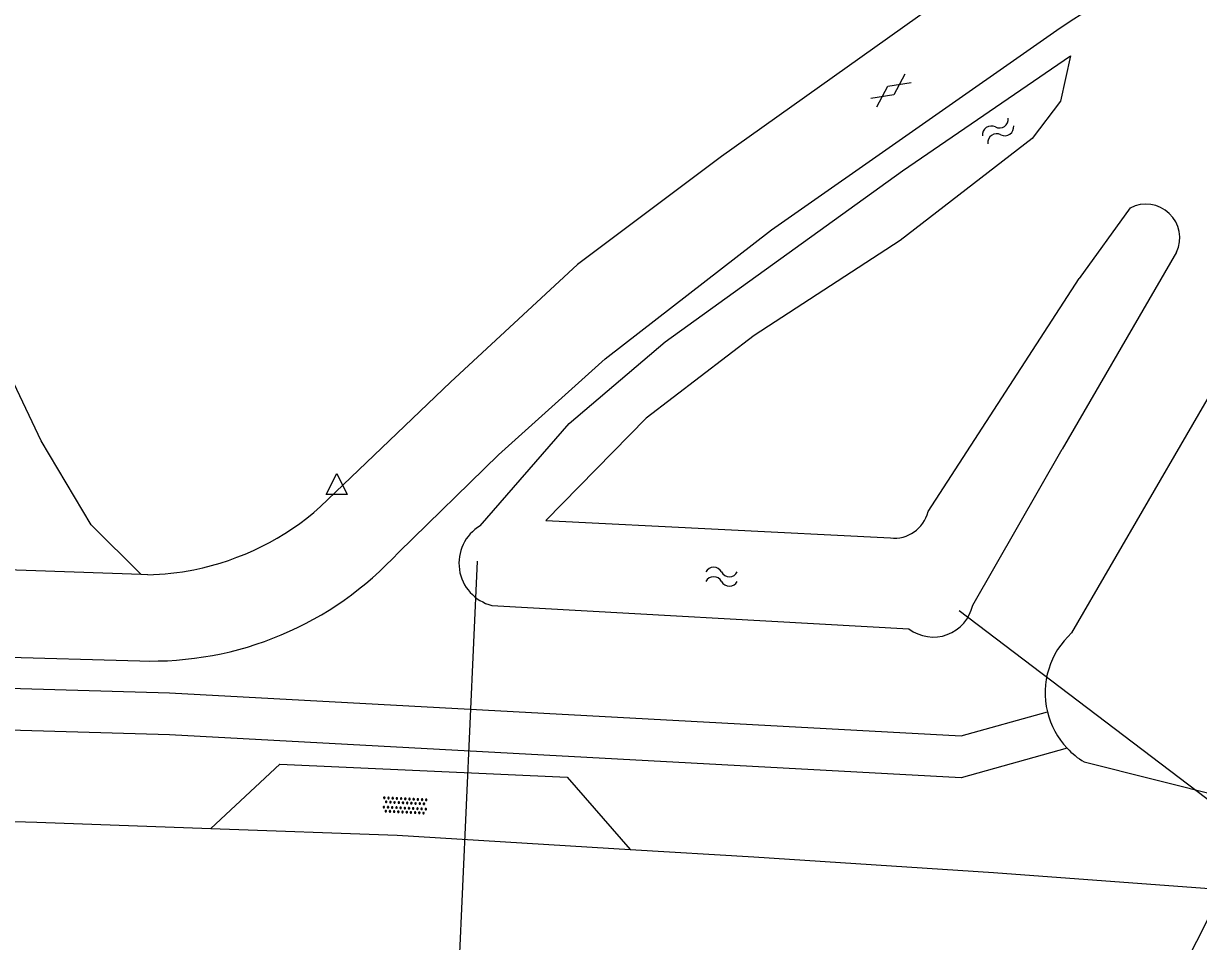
# Model space of a CAD drawing. Extents: x 133000 to 136000, y 400500 to 403500.
# Drawn here: x 134147.3 to 134203.2, y 401178.4 to 401222.2 of the extents above; entities that cross this region are included whole.
import ezdxf

# ---------------------------------------------------------------- set-up
doc = ezdxf.new("R2010")
doc.units = 0
for name, color, linetype in [('gg-knt-bovenkant onderkant talud', 7, 'Continuous'), ('gg-knt-verharding', 7, 'Continuous'), ('gg-kntw-bovenkant insteek waterloop', 7, 'Continuous'), ('gg-kwrk-duiker nz buis', 7, 'Continuous'), ('gg-kwrk-kunstwerk', 7, 'Continuous'), ('gt-grn-weggrens', 7, 'Continuous'), ('gt-symb-gesloten verharding', 7, 'Continuous'), ('gt-symb-overige verharding', 7, 'Continuous'), ('gt-symb-waterafsluiter', 7, 'Continuous'), ('gt-symb-watersymbool', 7, 'Continuous')]:
    doc.layers.add(name, color=color, linetype=linetype)

# ---------------------------------------------------------------- blocks, each defined once
blk = doc.blocks.new('gt0-WA')
at = {"layer": 'gt-symb-watersymbool'}
for centre, start, end in [((-0.323, 0.022), 28.0725, 151.9275), ((0.427, 0.422), 208.0725, 331.9275), ((-0.323, -0.428), 28.0725, 151.9275), ((0.427, -0.028), 208.0725, 331.9275)]:
    blk.add_arc(centre, 0.425, start, end, dxfattribs=at)
blk = doc.blocks.new('gt0-GESVH1')
at = {"layer": 'gt-symb-gesloten verharding'}
for p, q in [((-0.992, -0.261), (0.008, 0.239)), ((0.008, -0.261), (-0.992, 0.239)), ((0.008, 0.239), (1.008, -0.261)), ((1.008, 0.239), (0.008, -0.261))]:
    blk.add_line(p, q, dxfattribs=at)
blk = doc.blocks.new('gt0-OVH')
at = {"layer": 'gt-symb-overige verharding'}
for points in [[(-0.972, 0.298), (-0.967, 0.308), (-0.965, 0.319), (-0.966, 0.33), (-0.971, 0.34), (-0.978, 0.348), (-0.988, 0.353), (-0.999, 0.355), (-1.01, 0.354), (-1.02, 0.349), (-1.028, 0.342), (-1.033, 0.332), (-1.035, 0.321), (-1.034, 0.31), (-1.029, 0.3), (-1.022, 0.292), (-1.012, 0.287), (-1.001, 0.285), (-0.99, 0.286), (-0.98, 0.291)], [(-0.872, 0.106), (-0.867, 0.116), (-0.865, 0.126), (-0.866, 0.137), (-0.871, 0.147), (-0.878, 0.156), (-0.888, 0.161), (-0.899, 0.163), (-0.91, 0.162), (-0.92, 0.157), (-0.928, 0.15), (-0.933, 0.14), (-0.935, 0.129), (-0.934, 0.118), (-0.929, 0.108), (-0.922, 0.1), (-0.912, 0.095), (-0.901, 0.092), (-0.89, 0.094), (-0.88, 0.098)], [(-0.772, 0.298), (-0.767, 0.308), (-0.765, 0.319), (-0.766, 0.33), (-0.771, 0.34), (-0.778, 0.348), (-0.788, 0.353), (-0.799, 0.355), (-0.81, 0.354), (-0.82, 0.349), (-0.828, 0.342), (-0.833, 0.332), (-0.835, 0.321), (-0.834, 0.31), (-0.829, 0.3), (-0.822, 0.292), (-0.812, 0.287), (-0.801, 0.285), (-0.79, 0.286), (-0.78, 0.291)], [(-0.672, 0.106), (-0.667, 0.116), (-0.665, 0.126), (-0.666, 0.137), (-0.671, 0.147), (-0.678, 0.156), (-0.688, 0.161), (-0.699, 0.163), (-0.71, 0.162), (-0.72, 0.157), (-0.728, 0.15), (-0.733, 0.14), (-0.735, 0.129), (-0.734, 0.118), (-0.729, 0.108), (-0.722, 0.1), (-0.712, 0.095), (-0.701, 0.092), (-0.69, 0.094), (-0.68, 0.098)], [(-0.572, 0.298), (-0.567, 0.308), (-0.565, 0.319), (-0.566, 0.33), (-0.571, 0.34), (-0.578, 0.348), (-0.588, 0.353), (-0.599, 0.355), (-0.61, 0.354), (-0.62, 0.349), (-0.628, 0.342), (-0.633, 0.332), (-0.635, 0.321), (-0.634, 0.31), (-0.629, 0.3), (-0.622, 0.292), (-0.612, 0.287), (-0.601, 0.285), (-0.59, 0.286), (-0.58, 0.291)], [(-0.472, 0.106), (-0.467, 0.116), (-0.465, 0.126), (-0.466, 0.137), (-0.471, 0.147), (-0.478, 0.156), (-0.488, 0.161), (-0.499, 0.163), (-0.51, 0.162), (-0.52, 0.157), (-0.528, 0.15), (-0.533, 0.14), (-0.535, 0.129), (-0.534, 0.118), (-0.529, 0.108), (-0.522, 0.1), (-0.512, 0.095), (-0.501, 0.092), (-0.49, 0.094), (-0.48, 0.098)], [(-0.372, 0.298), (-0.367, 0.308), (-0.365, 0.319), (-0.366, 0.33), (-0.371, 0.34), (-0.378, 0.348), (-0.388, 0.353), (-0.399, 0.355), (-0.41, 0.354), (-0.42, 0.349), (-0.428, 0.342), (-0.433, 0.332), (-0.435, 0.321), (-0.434, 0.31), (-0.429, 0.3), (-0.422, 0.292), (-0.412, 0.287), (-0.401, 0.285), (-0.39, 0.286), (-0.38, 0.291)], [(-0.272, 0.106), (-0.267, 0.116), (-0.265, 0.126), (-0.266, 0.137), (-0.271, 0.147), (-0.278, 0.156), (-0.288, 0.161), (-0.299, 0.163), (-0.31, 0.162), (-0.32, 0.157), (-0.328, 0.15), (-0.333, 0.14), (-0.335, 0.129), (-0.334, 0.118), (-0.329, 0.108), (-0.322, 0.1), (-0.312, 0.095), (-0.301, 0.092), (-0.29, 0.094), (-0.28, 0.098)], [(-0.172, 0.298), (-0.167, 0.308), (-0.165, 0.319), (-0.166, 0.33), (-0.171, 0.34), (-0.178, 0.348), (-0.188, 0.353), (-0.199, 0.355), (-0.21, 0.354), (-0.22, 0.349), (-0.228, 0.342), (-0.233, 0.332), (-0.235, 0.321), (-0.234, 0.31), (-0.229, 0.3), (-0.222, 0.292), (-0.212, 0.287), (-0.201, 0.285), (-0.19, 0.286), (-0.18, 0.291)], [(-0.072, 0.106), (-0.067, 0.116), (-0.065, 0.126), (-0.066, 0.137), (-0.071, 0.147), (-0.078, 0.156), (-0.088, 0.161), (-0.099, 0.163), (-0.11, 0.162), (-0.12, 0.157), (-0.128, 0.15), (-0.133, 0.14), (-0.135, 0.129), (-0.134, 0.118), (-0.129, 0.108), (-0.122, 0.1), (-0.112, 0.095), (-0.101, 0.092), (-0.09, 0.094), (-0.08, 0.098)], [(0.028, 0.298), (0.033, 0.308), (0.035, 0.319), (0.034, 0.33), (0.029, 0.34), (0.022, 0.348), (0.012, 0.353), (0.001, 0.355), (-0.01, 0.354), (-0.02, 0.349), (-0.028, 0.342), (-0.033, 0.332), (-0.035, 0.321), (-0.034, 0.31), (-0.029, 0.3), (-0.022, 0.292), (-0.012, 0.287), (-0.001, 0.285), (0.01, 0.286), (0.02, 0.291)], [(0.128, 0.106), (0.133, 0.116), (0.135, 0.126), (0.134, 0.137), (0.129, 0.147), (0.122, 0.156), (0.112, 0.161), (0.101, 0.163), (0.09, 0.162), (0.08, 0.157), (0.072, 0.15), (0.067, 0.14), (0.065, 0.129), (0.066, 0.118), (0.071, 0.108), (0.078, 0.1), (0.088, 0.095), (0.099, 0.092), (0.11, 0.094), (0.12, 0.098)], [(0.228, 0.298), (0.233, 0.308), (0.235, 0.319), (0.234, 0.33), (0.229, 0.34), (0.222, 0.348), (0.212, 0.353), (0.201, 0.355), (0.19, 0.354), (0.18, 0.349), (0.172, 0.342), (0.167, 0.332), (0.165, 0.321), (0.166, 0.31), (0.171, 0.3), (0.178, 0.292), (0.188, 0.287), (0.199, 0.285), (0.21, 0.286), (0.22, 0.291)], [(0.328, 0.106), (0.333, 0.116), (0.335, 0.126), (0.334, 0.137), (0.329, 0.147), (0.322, 0.156), (0.312, 0.161), (0.301, 0.163), (0.29, 0.162), (0.28, 0.157), (0.272, 0.15), (0.267, 0.14), (0.265, 0.129), (0.266, 0.118), (0.271, 0.108), (0.278, 0.1), (0.288, 0.095), (0.299, 0.092), (0.31, 0.094), (0.32, 0.098)], [(0.428, 0.298), (0.433, 0.308), (0.435, 0.319), (0.434, 0.33), (0.429, 0.34), (0.422, 0.348), (0.412, 0.353), (0.401, 0.355), (0.39, 0.354), (0.38, 0.349), (0.372, 0.342), (0.367, 0.332), (0.365, 0.321), (0.366, 0.31), (0.371, 0.3), (0.378, 0.292), (0.388, 0.287), (0.399, 0.285), (0.41, 0.286), (0.42, 0.291)], [(0.528, 0.106), (0.533, 0.116), (0.535, 0.126), (0.534, 0.137), (0.529, 0.147), (0.522, 0.156), (0.512, 0.161), (0.501, 0.163), (0.49, 0.162), (0.48, 0.157), (0.472, 0.15), (0.467, 0.14), (0.465, 0.129), (0.466, 0.118), (0.471, 0.108), (0.478, 0.1), (0.488, 0.095), (0.499, 0.092), (0.51, 0.094), (0.52, 0.098)], [(0.628, 0.298), (0.633, 0.308), (0.635, 0.319), (0.634, 0.33), (0.629, 0.34), (0.622, 0.348), (0.612, 0.353), (0.601, 0.355), (0.59, 0.354), (0.58, 0.349), (0.572, 0.342), (0.567, 0.332), (0.565, 0.321), (0.566, 0.31), (0.571, 0.3), (0.578, 0.292), (0.588, 0.287), (0.599, 0.285), (0.61, 0.286), (0.62, 0.291)], [(0.728, 0.106), (0.733, 0.116), (0.735, 0.126), (0.734, 0.137), (0.729, 0.147), (0.722, 0.156), (0.712, 0.161), (0.701, 0.163), (0.69, 0.162), (0.68, 0.157), (0.672, 0.15), (0.667, 0.14), (0.665, 0.129), (0.666, 0.118), (0.671, 0.108), (0.678, 0.1), (0.688, 0.095), (0.699, 0.092), (0.71, 0.094), (0.72, 0.098)], [(0.828, 0.298), (0.833, 0.308), (0.835, 0.319), (0.834, 0.33), (0.829, 0.34), (0.822, 0.348), (0.812, 0.353), (0.801, 0.355), (0.79, 0.354), (0.78, 0.349), (0.772, 0.342), (0.767, 0.332), (0.765, 0.321), (0.766, 0.31), (0.771, 0.3), (0.778, 0.292), (0.788, 0.287), (0.799, 0.285), (0.81, 0.286), (0.82, 0.291)], [(0.928, 0.106), (0.933, 0.116), (0.935, 0.126), (0.934, 0.137), (0.929, 0.147), (0.922, 0.156), (0.912, 0.161), (0.901, 0.163), (0.89, 0.162), (0.88, 0.157), (0.872, 0.15), (0.867, 0.14), (0.865, 0.129), (0.866, 0.118), (0.871, 0.108), (0.878, 0.1), (0.888, 0.095), (0.899, 0.092), (0.91, 0.094), (0.92, 0.098)], [(1.028, 0.298), (1.033, 0.308), (1.035, 0.319), (1.034, 0.33), (1.029, 0.34), (1.022, 0.348), (1.012, 0.353), (1.001, 0.355), (0.99, 0.354), (0.98, 0.349), (0.972, 0.342), (0.967, 0.332), (0.965, 0.321), (0.966, 0.31), (0.971, 0.3), (0.978, 0.292), (0.988, 0.287), (0.999, 0.285), (1.01, 0.286), (1.02, 0.291)], [(-0.972, -0.142), (-0.967, -0.132), (-0.965, -0.121), (-0.966, -0.11), (-0.971, -0.1), (-0.978, -0.092), (-0.988, -0.087), (-0.999, -0.085), (-1.01, -0.086), (-1.02, -0.091), (-1.028, -0.098), (-1.033, -0.108), (-1.035, -0.119), (-1.034, -0.13), (-1.029, -0.14), (-1.022, -0.148), (-1.012, -0.153), (-1.001, -0.155), (-0.99, -0.154), (-0.98, -0.149)], [(-0.872, -0.334), (-0.867, -0.324), (-0.865, -0.314), (-0.866, -0.303), (-0.871, -0.293), (-0.878, -0.284), (-0.888, -0.279), (-0.899, -0.277), (-0.91, -0.278), (-0.92, -0.283), (-0.928, -0.29), (-0.933, -0.3), (-0.935, -0.311), (-0.934, -0.322), (-0.929, -0.332), (-0.922, -0.34), (-0.912, -0.345), (-0.901, -0.348), (-0.89, -0.346), (-0.88, -0.342)], [(-0.772, -0.142), (-0.767, -0.132), (-0.765, -0.121), (-0.766, -0.11), (-0.771, -0.1), (-0.778, -0.092), (-0.788, -0.087), (-0.799, -0.085), (-0.81, -0.086), (-0.82, -0.091), (-0.828, -0.098), (-0.833, -0.108), (-0.835, -0.119), (-0.834, -0.13), (-0.829, -0.14), (-0.822, -0.148), (-0.812, -0.153), (-0.801, -0.155), (-0.79, -0.154), (-0.78, -0.149)], [(-0.672, -0.334), (-0.667, -0.324), (-0.665, -0.314), (-0.666, -0.303), (-0.671, -0.293), (-0.678, -0.284), (-0.688, -0.279), (-0.699, -0.277), (-0.71, -0.278), (-0.72, -0.283), (-0.728, -0.29), (-0.733, -0.3), (-0.735, -0.311), (-0.734, -0.322), (-0.729, -0.332), (-0.722, -0.34), (-0.712, -0.345), (-0.701, -0.348), (-0.69, -0.346), (-0.68, -0.342)], [(-0.572, -0.142), (-0.567, -0.132), (-0.565, -0.121), (-0.566, -0.11), (-0.571, -0.1), (-0.578, -0.092), (-0.588, -0.087), (-0.599, -0.085), (-0.61, -0.086), (-0.62, -0.091), (-0.628, -0.098), (-0.633, -0.108), (-0.635, -0.119), (-0.634, -0.13), (-0.629, -0.14), (-0.622, -0.148), (-0.612, -0.153), (-0.601, -0.155), (-0.59, -0.154), (-0.58, -0.149)], [(-0.472, -0.334), (-0.467, -0.324), (-0.465, -0.314), (-0.466, -0.303), (-0.471, -0.293), (-0.478, -0.284), (-0.488, -0.279), (-0.499, -0.277), (-0.51, -0.278), (-0.52, -0.283), (-0.528, -0.29), (-0.533, -0.3), (-0.535, -0.311), (-0.534, -0.322), (-0.529, -0.332), (-0.522, -0.34), (-0.512, -0.345), (-0.501, -0.348), (-0.49, -0.346), (-0.48, -0.342)], [(-0.372, -0.142), (-0.367, -0.132), (-0.365, -0.121), (-0.366, -0.11), (-0.371, -0.1), (-0.378, -0.092), (-0.388, -0.087), (-0.399, -0.085), (-0.41, -0.086), (-0.42, -0.091), (-0.428, -0.098), (-0.433, -0.108), (-0.435, -0.119), (-0.434, -0.13), (-0.429, -0.14), (-0.422, -0.148), (-0.412, -0.153), (-0.401, -0.155), (-0.39, -0.154), (-0.38, -0.149)], [(-0.272, -0.334), (-0.267, -0.324), (-0.265, -0.314), (-0.266, -0.303), (-0.271, -0.293), (-0.278, -0.284), (-0.288, -0.279), (-0.299, -0.277), (-0.31, -0.278), (-0.32, -0.283), (-0.328, -0.29), (-0.333, -0.3), (-0.335, -0.311), (-0.334, -0.322), (-0.329, -0.332), (-0.322, -0.34), (-0.312, -0.345), (-0.301, -0.348), (-0.29, -0.346), (-0.28, -0.342)], [(-0.172, -0.142), (-0.167, -0.132), (-0.165, -0.121), (-0.166, -0.11), (-0.171, -0.1), (-0.178, -0.092), (-0.188, -0.087), (-0.199, -0.085), (-0.21, -0.086), (-0.22, -0.091), (-0.228, -0.098), (-0.233, -0.108), (-0.235, -0.119), (-0.234, -0.13), (-0.229, -0.14), (-0.222, -0.148), (-0.212, -0.153), (-0.201, -0.155), (-0.19, -0.154), (-0.18, -0.149)], [(-0.072, -0.334), (-0.067, -0.324), (-0.065, -0.314), (-0.066, -0.303), (-0.071, -0.293), (-0.078, -0.284), (-0.088, -0.279), (-0.099, -0.277), (-0.11, -0.278), (-0.12, -0.283), (-0.128, -0.29), (-0.133, -0.3), (-0.135, -0.311), (-0.134, -0.322), (-0.129, -0.332), (-0.122, -0.34), (-0.112, -0.345), (-0.101, -0.348), (-0.09, -0.346), (-0.08, -0.342)], [(0.028, -0.142), (0.033, -0.132), (0.035, -0.121), (0.034, -0.11), (0.029, -0.1), (0.022, -0.092), (0.012, -0.087), (0.001, -0.085), (-0.01, -0.086), (-0.02, -0.091), (-0.028, -0.098), (-0.033, -0.108), (-0.035, -0.119), (-0.034, -0.13), (-0.029, -0.14), (-0.022, -0.148), (-0.012, -0.153), (-0.001, -0.155), (0.01, -0.154), (0.02, -0.149)], [(0.128, -0.334), (0.133, -0.324), (0.135, -0.314), (0.134, -0.303), (0.129, -0.293), (0.122, -0.284), (0.112, -0.279), (0.101, -0.277), (0.09, -0.278), (0.08, -0.283), (0.072, -0.29), (0.067, -0.3), (0.065, -0.311), (0.066, -0.322), (0.071, -0.332), (0.078, -0.34), (0.088, -0.345), (0.099, -0.348), (0.11, -0.346), (0.12, -0.342)], [(0.228, -0.142), (0.233, -0.132), (0.235, -0.121), (0.234, -0.11), (0.229, -0.1), (0.222, -0.092), (0.212, -0.087), (0.201, -0.085), (0.19, -0.086), (0.18, -0.091), (0.172, -0.098), (0.167, -0.108), (0.165, -0.119), (0.166, -0.13), (0.171, -0.14), (0.178, -0.148), (0.188, -0.153), (0.199, -0.155), (0.21, -0.154), (0.22, -0.149)], [(0.328, -0.334), (0.333, -0.324), (0.335, -0.314), (0.334, -0.303), (0.329, -0.293), (0.322, -0.284), (0.312, -0.279), (0.301, -0.277), (0.29, -0.278), (0.28, -0.283), (0.272, -0.29), (0.267, -0.3), (0.265, -0.311), (0.266, -0.322), (0.271, -0.332), (0.278, -0.34), (0.288, -0.345), (0.299, -0.348), (0.31, -0.346), (0.32, -0.342)], [(0.428, -0.142), (0.433, -0.132), (0.435, -0.121), (0.434, -0.11), (0.429, -0.1), (0.422, -0.092), (0.412, -0.087), (0.401, -0.085), (0.39, -0.086), (0.38, -0.091), (0.372, -0.098), (0.367, -0.108), (0.365, -0.119), (0.366, -0.13), (0.371, -0.14), (0.378, -0.148), (0.388, -0.153), (0.399, -0.155), (0.41, -0.154), (0.42, -0.149)], [(0.528, -0.334), (0.533, -0.324), (0.535, -0.314), (0.534, -0.303), (0.529, -0.293), (0.522, -0.284), (0.512, -0.279), (0.501, -0.277), (0.49, -0.278), (0.48, -0.283), (0.472, -0.29), (0.467, -0.3), (0.465, -0.311), (0.466, -0.322), (0.471, -0.332), (0.478, -0.34), (0.488, -0.345), (0.499, -0.348), (0.51, -0.346), (0.52, -0.342)], [(0.628, -0.142), (0.633, -0.132), (0.635, -0.121), (0.634, -0.11), (0.629, -0.1), (0.622, -0.092), (0.612, -0.087), (0.601, -0.085), (0.59, -0.086), (0.58, -0.091), (0.572, -0.098), (0.567, -0.108), (0.565, -0.119), (0.566, -0.13), (0.571, -0.14), (0.578, -0.148), (0.588, -0.153), (0.599, -0.155), (0.61, -0.154), (0.62, -0.149)], [(0.728, -0.334), (0.733, -0.324), (0.735, -0.314), (0.734, -0.303), (0.729, -0.293), (0.722, -0.284), (0.712, -0.279), (0.701, -0.277), (0.69, -0.278), (0.68, -0.283), (0.672, -0.29), (0.667, -0.3), (0.665, -0.311), (0.666, -0.322), (0.671, -0.332), (0.678, -0.34), (0.688, -0.345), (0.699, -0.348), (0.71, -0.346), (0.72, -0.342)], [(0.828, -0.142), (0.833, -0.132), (0.835, -0.121), (0.834, -0.11), (0.829, -0.1), (0.822, -0.092), (0.812, -0.087), (0.801, -0.085), (0.79, -0.086), (0.78, -0.091), (0.772, -0.098), (0.767, -0.108), (0.765, -0.119), (0.766, -0.13), (0.771, -0.14), (0.778, -0.148), (0.788, -0.153), (0.799, -0.155), (0.81, -0.154), (0.82, -0.149)], [(0.928, -0.334), (0.933, -0.324), (0.935, -0.314), (0.934, -0.303), (0.929, -0.293), (0.922, -0.284), (0.912, -0.279), (0.901, -0.277), (0.89, -0.278), (0.88, -0.283), (0.872, -0.29), (0.867, -0.3), (0.865, -0.311), (0.866, -0.322), (0.871, -0.332), (0.878, -0.34), (0.888, -0.345), (0.899, -0.348), (0.91, -0.346), (0.92, -0.342)], [(1.028, -0.142), (1.033, -0.132), (1.035, -0.121), (1.034, -0.11), (1.029, -0.1), (1.022, -0.092), (1.012, -0.087), (1.001, -0.085), (0.99, -0.086), (0.98, -0.091), (0.972, -0.098), (0.967, -0.108), (0.965, -0.119), (0.966, -0.13), (0.971, -0.14), (0.978, -0.148), (0.988, -0.153), (0.999, -0.155), (1.01, -0.154), (1.02, -0.149)]]:
    blk.add_lwpolyline(points, close=True, dxfattribs=at)
blk = doc.blocks.new('gt0-WAFSL')
at = {"layer": 'gt-symb-waterafsluiter'}
for p, q in [((-0.5, -0.333), (0, 0.667)), ((0, 0.667), (0.5, -0.333)), ((0.5, -0.333), (-0.5, -0.333))]:
    blk.add_line(p, q, dxfattribs=at)

msp = doc.modelspace()

# ---------------------------------------------------------------- linework, layer by layer
at = {"layer": 'gg-knt-bovenkant onderkant talud'}
for p, q in [((134206.074, 401208.503), (134197.177, 401193.14)), ((134197.768, 401186.992), (134205.103, 401185.161))]:
    msp.add_line(p, q, dxfattribs=at)
for centre, radius, start, end in [((134199.773, 401190.286), 3.858, 132.2884, 193.5254), ((134199.787, 401190.295), 3.874, 193.6084, 223.1542), ((134199.78, 401190.3), 3.871, 223.2686, 238.6882)]:
    msp.add_arc(centre, radius, start, end, dxfattribs=at)
at = {"layer": 'gg-knt-verharding'}
for p, q in [((134198.457, 401228.599), (134180.497, 401215.836)), ((134182.879, 401212.334), (134196.467, 401221.857)), ((134152.859, 401195.918), (134145.914, 401196.156)), ((134153.174, 401195.907), (134152.859, 401195.918)), ((134131.541, 401192.423), (134152.802, 401191.807))]:
    msp.add_line(p, q, dxfattribs=at)
for points in [[(134152.859, 401195.918), (134150.479, 401198.291), (134148.095, 401202.296), (134143.303, 401212.365), (134119.136, 401265.572), (134118.553, 401268.126), (134118.755, 401269.267), (134119.846, 401270.096), (134119.181, 401270.993), (134118.392, 401271.425), (134111.35, 401284.827), (134111.231, 401289.281), (134109.352, 401293.245), (134108.08, 401292.589), (134106.717, 401293.112), (134104.662, 401295.267), (134103.101, 401296.339), (134100.243, 401302.253), (134097.581, 401306.286)], [(134180.497, 401215.836), (134173.65, 401210.682), (134167.599, 401205.079), (134161.41, 401199.16)], [(134165.127, 401196.989), (134169.878, 401201.616), (134174.953, 401206.19), (134182.879, 401212.334)], [(134156.177, 401183.819), (134159.464, 401186.891), (134173.148, 401186.275), (134176.153, 401182.826)], [(133846.839, 401144.85), (133876.755, 401153.5), (133898.489, 401159.099), (133919.965, 401164.001), (133941.47, 401168.396), (133963.143, 401172.301), (133983.983, 401175.587), (134005.287, 401178.313), (134026.745, 401180.662), (134030.696, 401181.025), (134051.531, 401182.705), (134070.587, 401183.716), (134093.279, 401184.628), (134111.762, 401184.847), (134128.223, 401184.699), (134147.89, 401184.118), (134156.177, 401183.819)], [(134156.177, 401183.819), (134165.05, 401183.498), (134176.153, 401182.826)], [(134176.153, 401182.826), (134182.04, 401182.47), (134193.461, 401181.724), (134204.385, 401180.918)]]:
    msp.add_lwpolyline(points, dxfattribs=at)
for centre, radius, start, end in [((134131.492, 401322.708), 119.969, 302.7921, 326.19552), ((134152.859, 401208.751), 12.85, 281.2828, 311.7181), ((134153.348, 401207.757), 15.959, 268.0404, 317.5679), ((134152.871, 401208.723), 12.819, 271.3556, 281.2562)]:
    msp.add_arc(centre, radius, start, end, dxfattribs=at)
at = {"layer": 'gg-kntw-bovenkant insteek waterloop'}
for p, q in [((134199.971, 401213.379), (134197.529, 401210.019)), ((134202.176, 401211.277), (134196.727, 401201.891)), ((134190.336, 401198.916), (134197.529, 401210.019)), ((134192.464, 401194.453), (134196.727, 401201.891)), ((134169.563, 401194.449), (134189.428, 401193.33))]:
    msp.add_line(p, q, dxfattribs=at)
msp.add_lwpolyline([(134169.007, 401198.242), (134173.253, 401203.115), (134177.817, 401207), (134189.115, 401215.149), (134197.126, 401220.622), (134196.65, 401218.47), (134195.295, 401216.687), (134189.005, 401211.833), (134182.06, 401207.312), (134176.915, 401203.371), (134172.141, 401198.492), (134188.544, 401197.665)], dxfattribs=at)
for centre, radius, start, end in [((134200.719, 401211.956), 1.607, 335.0044, 117.7355), ((134188.739, 401199.295), 1.642, 263.1898, 346.6482), ((134170.071, 401196.461), 2.075, 120.8551, 255.8236), ((134190.587, 401194.862), 1.921, 232.8988, 347.6995)]:
    msp.add_arc(centre, radius, start, end, dxfattribs=at)
at = {"layer": 'gg-kwrk-duiker nz buis'}
for p, q in [((134167.895, 401174.556), (134168.876, 401196.558)), ((134191.815, 401194.2), (134204.508, 401184.572))]:
    msp.add_line(p, q, dxfattribs=at)
at = {"layer": 'gg-kwrk-kunstwerk'}
for points in [[(134132.194, 401190.928), (134132.347, 401190.926), (134154.208, 401190.283), (134191.913, 401188.239), (134196.022, 401189.384)], [(134196.961, 401187.646), (134191.913, 401186.239), (134154.208, 401188.283), (134132.347, 401188.926), (134116.494, 401189.088), (134097.784, 401189.008), (134085.305, 401188.721), (134058.306, 401188.551), (134058.306, 401189.551)]]:
    msp.add_lwpolyline(points, dxfattribs=at)
at = {"layer": 'gt-grn-weggrens'}
msp.add_line((134204.385, 401180.918), (134200.515, 401173.348), dxfattribs=at)

# ---------------------------------------------------------------- block references
at = {"layer": 'gt-symb-gesloten verharding', "rotation": 35.39110751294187}
msp.add_blockref('gt0-GESVH1', (134188.554, 401218.979), dxfattribs=at)
at = {"layer": 'gt-symb-overige verharding', "rotation": -2.8080530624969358}
msp.add_blockref('gt0-OVH', (134165.425, 401184.916), dxfattribs=at)
at = {"layer": 'gt-symb-waterafsluiter'}
msp.add_blockref('gt0-WAFSL', (134162.176, 401200.058), dxfattribs=at)
at = {"layer": 'gt-symb-watersymbool', "rotation": 34.6589362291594}
msp.add_blockref('gt0-WA', (134193.628, 401217.025), dxfattribs=at)
at = {"layer": 'gt-symb-watersymbool'}
msp.add_blockref('gt0-WA', (134180.451, 401195.819), dxfattribs=at)

doc.saveas('drawing.dxf')
